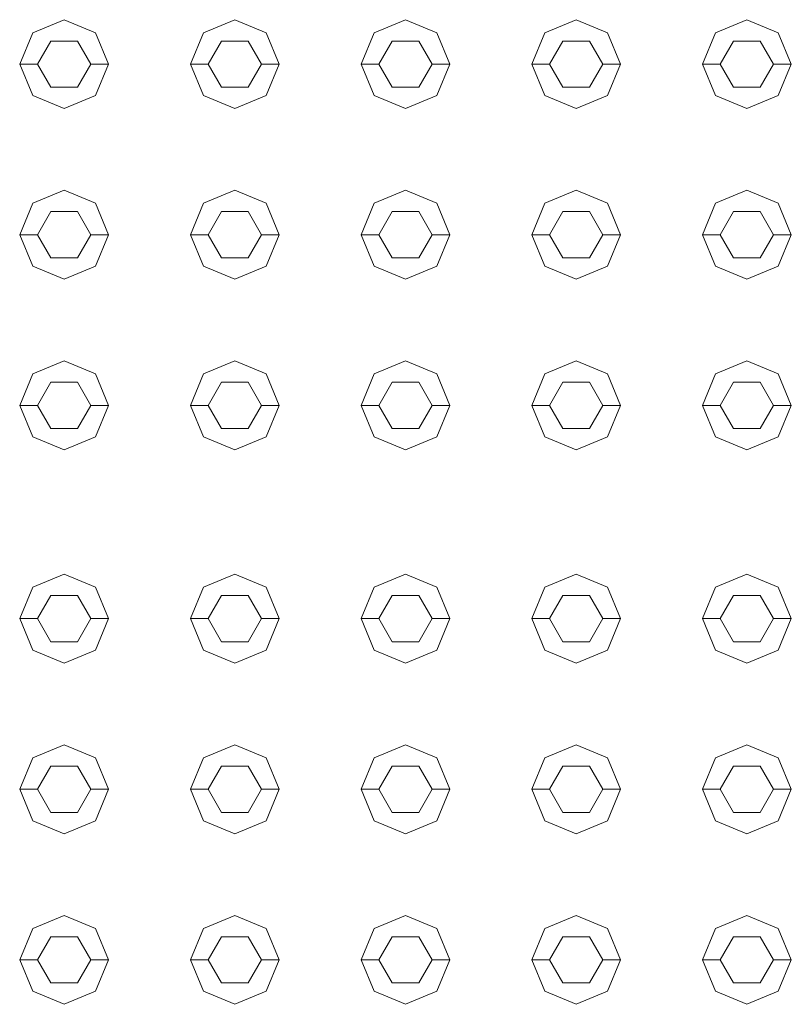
# Model space of a CAD drawing. Header units: millimetres. Extents: x 321 to 585, y -277 to 9.
# Tile 748 of 1056: x 354.423 to 354.857, y -30.262 to -29.708. Entities that reach past the tile are written whole.
import ezdxf

# ---------------------------------------------------------------- set-up
doc = ezdxf.new("R2010")
doc.units = ezdxf.units.MM
doc.header["$MEASUREMENT"] = 0
doc.layers.add('IFC-Elemento construtivo genérico-Contorno', color=253, linetype='Continuous', lineweight=5)

msp = doc.modelspace()

# ---------------------------------------------------------------- linework, layer by layer
at = {"layer": 'IFC-Elemento construtivo genérico-Contorno', "lineweight": 5}
for p, q in [((354.43027, -29.71546), (354.44795, -29.70814)), ((354.44795, -29.70814), (354.46563, -29.71546)), ((354.52627, -29.71546), (354.54395, -29.70814)), ((354.54395, -29.70814), (354.56163, -29.71546)), ((354.62227, -29.71546), (354.63995, -29.70814)), ((354.63995, -29.70814), (354.65763, -29.71546)), ((354.71828, -29.71546), (354.73595, -29.70814)), ((354.73595, -29.70814), (354.75363, -29.71546)), ((354.81427, -29.71546), (354.83195, -29.70814)), ((354.83195, -29.70814), (354.84963, -29.71546)), ((354.42295, -29.73314), (354.43027, -29.71546)), ((354.46563, -29.71546), (354.47295, -29.73314)), ((354.51895, -29.73314), (354.52627, -29.71546)), ((354.56163, -29.71546), (354.56895, -29.73314)), ((354.61495, -29.73314), (354.62227, -29.71546)), ((354.65763, -29.71546), (354.66495, -29.73314)), ((354.71095, -29.73314), (354.71828, -29.71546)), ((354.75363, -29.71546), (354.76095, -29.73314)), ((354.80695, -29.73314), (354.81427, -29.71546)), ((354.84963, -29.71546), (354.85695, -29.73314)), ((354.43295, -29.73314), (354.44045, -29.72015)), ((354.44045, -29.72015), (354.45545, -29.72015)), ((354.45545, -29.72015), (354.46295, -29.73314)), ((354.52895, -29.73314), (354.53645, -29.72015)), ((354.53645, -29.72015), (354.55145, -29.72015)), ((354.55145, -29.72015), (354.55895, -29.73314)), ((354.62495, -29.73314), (354.63245, -29.72015)), ((354.63245, -29.72015), (354.64745, -29.72015)), ((354.64745, -29.72015), (354.65495, -29.73314)), ((354.72095, -29.73314), (354.72845, -29.72015)), ((354.72845, -29.72015), (354.74345, -29.72015)), ((354.74345, -29.72015), (354.75095, -29.73314)), ((354.81695, -29.73314), (354.82445, -29.72015)), ((354.82445, -29.72015), (354.83945, -29.72015)), ((354.83945, -29.72015), (354.84695, -29.73314)), ((354.42295, -29.73314), (354.43295, -29.73314)), ((354.42295, -29.73314), (354.43027, -29.75081)), ((354.43295, -29.73314), (354.44045, -29.74613)), ((354.45545, -29.74613), (354.46295, -29.73314)), ((354.46295, -29.73314), (354.47295, -29.73314)), ((354.46563, -29.75081), (354.47295, -29.73314)), ((354.51895, -29.73314), (354.52895, -29.73314)), ((354.51895, -29.73314), (354.52627, -29.75081)), ((354.52895, -29.73314), (354.53645, -29.74613)), ((354.55145, -29.74613), (354.55895, -29.73314)), ((354.55895, -29.73314), (354.56895, -29.73314)), ((354.56163, -29.75081), (354.56895, -29.73314)), ((354.61495, -29.73314), (354.62495, -29.73314)), ((354.61495, -29.73314), (354.62227, -29.75081)), ((354.62495, -29.73314), (354.63245, -29.74613)), ((354.64745, -29.74613), (354.65495, -29.73314)), ((354.65495, -29.73314), (354.66495, -29.73314)), ((354.65763, -29.75081), (354.66495, -29.73314)), ((354.71095, -29.73314), (354.72095, -29.73314)), ((354.71095, -29.73314), (354.71828, -29.75081)), ((354.72095, -29.73314), (354.72845, -29.74613)), ((354.74345, -29.74613), (354.75095, -29.73314)), ((354.75095, -29.73314), (354.76095, -29.73314)), ((354.75363, -29.75081), (354.76095, -29.73314)), ((354.80695, -29.73314), (354.81695, -29.73314)), ((354.80695, -29.73314), (354.81427, -29.75081)), ((354.81695, -29.73314), (354.82445, -29.74613)), ((354.83945, -29.74613), (354.84695, -29.73314)), ((354.84695, -29.73314), (354.85695, -29.73314)), ((354.84963, -29.75081), (354.85695, -29.73314)), ((354.44045, -29.74613), (354.45545, -29.74613)), ((354.53645, -29.74613), (354.55145, -29.74613)), ((354.63245, -29.74613), (354.64745, -29.74613)), ((354.72845, -29.74613), (354.74345, -29.74613)), ((354.82445, -29.74613), (354.83945, -29.74613)), ((354.43027, -29.75081), (354.44795, -29.75814)), ((354.44795, -29.75814), (354.46563, -29.75081)), ((354.52627, -29.75081), (354.54395, -29.75814)), ((354.54395, -29.75814), (354.56163, -29.75081)), ((354.62227, -29.75081), (354.63995, -29.75814)), ((354.63995, -29.75814), (354.65763, -29.75081)), ((354.71828, -29.75081), (354.73595, -29.75814)), ((354.73595, -29.75814), (354.75363, -29.75081)), ((354.81427, -29.75081), (354.83195, -29.75814)), ((354.83195, -29.75814), (354.84963, -29.75081)), ((354.43027, -29.81146), (354.44795, -29.80413)), ((354.44795, -29.80413), (354.46563, -29.81146)), ((354.52627, -29.81146), (354.54395, -29.80413)), ((354.54395, -29.80413), (354.56163, -29.81146)), ((354.62227, -29.81146), (354.63995, -29.80413)), ((354.63995, -29.80413), (354.65763, -29.81146)), ((354.71828, -29.81146), (354.73595, -29.80413)), ((354.73595, -29.80413), (354.75363, -29.81146)), ((354.81427, -29.81146), (354.83195, -29.80413)), ((354.83195, -29.80413), (354.84963, -29.81146)), ((354.42295, -29.82913), (354.43027, -29.81146)), ((354.46563, -29.81146), (354.47295, -29.82913)), ((354.51895, -29.82913), (354.52627, -29.81146)), ((354.56163, -29.81146), (354.56895, -29.82913)), ((354.61495, -29.82913), (354.62227, -29.81146)), ((354.65763, -29.81146), (354.66495, -29.82913)), ((354.71095, -29.82913), (354.71828, -29.81146)), ((354.75363, -29.81146), (354.76095, -29.82913)), ((354.80695, -29.82913), (354.81427, -29.81146)), ((354.84963, -29.81146), (354.85695, -29.82913)), ((354.43295, -29.82913), (354.44045, -29.81614)), ((354.44045, -29.81614), (354.45545, -29.81614)), ((354.45545, -29.81614), (354.46295, -29.82913)), ((354.52895, -29.82913), (354.53645, -29.81614)), ((354.53645, -29.81614), (354.55145, -29.81614)), ((354.55145, -29.81614), (354.55895, -29.82913)), ((354.62495, -29.82913), (354.63245, -29.81614)), ((354.63245, -29.81614), (354.64745, -29.81614)), ((354.64745, -29.81614), (354.65495, -29.82913)), ((354.72095, -29.82913), (354.72845, -29.81614)), ((354.72845, -29.81614), (354.74345, -29.81614)), ((354.74345, -29.81614), (354.75095, -29.82913)), ((354.81695, -29.82913), (354.82445, -29.81614)), ((354.82445, -29.81614), (354.83945, -29.81614)), ((354.83945, -29.81614), (354.84695, -29.82913)), ((354.42295, -29.82913), (354.43295, -29.82913)), ((354.42295, -29.82913), (354.43027, -29.84681)), ((354.43295, -29.82913), (354.44045, -29.84212)), ((354.45545, -29.84212), (354.46295, -29.82913)), ((354.46295, -29.82913), (354.47295, -29.82913)), ((354.46563, -29.84681), (354.47295, -29.82913)), ((354.51895, -29.82913), (354.52895, -29.82913)), ((354.51895, -29.82913), (354.52627, -29.84681)), ((354.52895, -29.82913), (354.53645, -29.84212)), ((354.55145, -29.84212), (354.55895, -29.82913)), ((354.55895, -29.82913), (354.56895, -29.82913)), ((354.56163, -29.84681), (354.56895, -29.82913)), ((354.61495, -29.82913), (354.62495, -29.82913)), ((354.61495, -29.82913), (354.62227, -29.84681)), ((354.62495, -29.82913), (354.63245, -29.84212)), ((354.64745, -29.84212), (354.65495, -29.82913)), ((354.65495, -29.82913), (354.66495, -29.82913)), ((354.65763, -29.84681), (354.66495, -29.82913)), ((354.71095, -29.82913), (354.72095, -29.82913)), ((354.71095, -29.82913), (354.71828, -29.84681)), ((354.72095, -29.82913), (354.72845, -29.84212)), ((354.74345, -29.84212), (354.75095, -29.82913)), ((354.75095, -29.82913), (354.76095, -29.82913)), ((354.75363, -29.84681), (354.76095, -29.82913)), ((354.80695, -29.82913), (354.81695, -29.82913)), ((354.80695, -29.82913), (354.81427, -29.84681)), ((354.81695, -29.82913), (354.82445, -29.84212)), ((354.83945, -29.84212), (354.84695, -29.82913)), ((354.84695, -29.82913), (354.85695, -29.82913)), ((354.84963, -29.84681), (354.85695, -29.82913)), ((354.44045, -29.84212), (354.45545, -29.84212)), ((354.53645, -29.84212), (354.55145, -29.84212)), ((354.63245, -29.84212), (354.64745, -29.84212)), ((354.72845, -29.84212), (354.74345, -29.84212)), ((354.82445, -29.84212), (354.83945, -29.84212)), ((354.43027, -29.84681), (354.44795, -29.85413)), ((354.44795, -29.85413), (354.46563, -29.84681)), ((354.52627, -29.84681), (354.54395, -29.85413)), ((354.54395, -29.85413), (354.56163, -29.84681)), ((354.62227, -29.84681), (354.63995, -29.85413)), ((354.63995, -29.85413), (354.65763, -29.84681)), ((354.71828, -29.84681), (354.73595, -29.85413)), ((354.73595, -29.85413), (354.75363, -29.84681)), ((354.81427, -29.84681), (354.83195, -29.85413)), ((354.83195, -29.85413), (354.84963, -29.84681)), ((354.43027, -29.90745), (354.44795, -29.90014)), ((354.44795, -29.90014), (354.46563, -29.90745)), ((354.52627, -29.90745), (354.54395, -29.90014)), ((354.54395, -29.90014), (354.56163, -29.90745)), ((354.62227, -29.90745), (354.63995, -29.90014)), ((354.63995, -29.90014), (354.65763, -29.90745)), ((354.71828, -29.90745), (354.73595, -29.90014)), ((354.73595, -29.90014), (354.75363, -29.90745)), ((354.81427, -29.90745), (354.83195, -29.90014)), ((354.83195, -29.90014), (354.84963, -29.90745)), ((354.42295, -29.92514), (354.43027, -29.90745)), ((354.46563, -29.90745), (354.47295, -29.92514)), ((354.51895, -29.92514), (354.52627, -29.90745)), ((354.56163, -29.90745), (354.56895, -29.92514)), ((354.61495, -29.92514), (354.62227, -29.90745)), ((354.65763, -29.90745), (354.66495, -29.92514)), ((354.71095, -29.92514), (354.71828, -29.90745)), ((354.75363, -29.90745), (354.76095, -29.92514)), ((354.80695, -29.92514), (354.81427, -29.90745)), ((354.84963, -29.90745), (354.85695, -29.92514)), ((354.43295, -29.92514), (354.44045, -29.91214)), ((354.44045, -29.91214), (354.45545, -29.91214)), ((354.45545, -29.91214), (354.46295, -29.92514)), ((354.52895, -29.92514), (354.53645, -29.91214)), ((354.53645, -29.91214), (354.55145, -29.91214)), ((354.55145, -29.91214), (354.55895, -29.92514)), ((354.62495, -29.92514), (354.63245, -29.91214)), ((354.63245, -29.91214), (354.64745, -29.91214)), ((354.64745, -29.91214), (354.65495, -29.92514)), ((354.72095, -29.92514), (354.72845, -29.91214)), ((354.72845, -29.91214), (354.74345, -29.91214)), ((354.74345, -29.91214), (354.75095, -29.92514)), ((354.81695, -29.92514), (354.82445, -29.91214)), ((354.82445, -29.91214), (354.83945, -29.91214)), ((354.83945, -29.91214), (354.84695, -29.92514)), ((354.42295, -29.92514), (354.43295, -29.92514)), ((354.42295, -29.92514), (354.43027, -29.94281)), ((354.43295, -29.92514), (354.44045, -29.93813)), ((354.45545, -29.93813), (354.46295, -29.92514)), ((354.46295, -29.92514), (354.47295, -29.92514)), ((354.46563, -29.94281), (354.47295, -29.92514)), ((354.51895, -29.92514), (354.52895, -29.92514)), ((354.51895, -29.92514), (354.52627, -29.94281)), ((354.52895, -29.92514), (354.53645, -29.93813)), ((354.55145, -29.93813), (354.55895, -29.92514)), ((354.55895, -29.92514), (354.56895, -29.92514)), ((354.56163, -29.94281), (354.56895, -29.92514)), ((354.61495, -29.92514), (354.62495, -29.92514)), ((354.61495, -29.92514), (354.62227, -29.94281)), ((354.62495, -29.92514), (354.63245, -29.93813)), ((354.64745, -29.93813), (354.65495, -29.92514)), ((354.65495, -29.92514), (354.66495, -29.92514)), ((354.65763, -29.94281), (354.66495, -29.92514)), ((354.71095, -29.92514), (354.72095, -29.92514)), ((354.71095, -29.92514), (354.71828, -29.94281)), ((354.72095, -29.92514), (354.72845, -29.93813)), ((354.74345, -29.93813), (354.75095, -29.92514)), ((354.75095, -29.92514), (354.76095, -29.92514)), ((354.75363, -29.94281), (354.76095, -29.92514)), ((354.80695, -29.92514), (354.81695, -29.92514)), ((354.80695, -29.92514), (354.81427, -29.94281)), ((354.81695, -29.92514), (354.82445, -29.93813)), ((354.83945, -29.93813), (354.84695, -29.92514)), ((354.84695, -29.92514), (354.85695, -29.92514)), ((354.84963, -29.94281), (354.85695, -29.92514)), ((354.43027, -29.94281), (354.44795, -29.95014)), ((354.44045, -29.93813), (354.45545, -29.93813)), ((354.44795, -29.95014), (354.46563, -29.94281)), ((354.52627, -29.94281), (354.54395, -29.95014)), ((354.53645, -29.93813), (354.55145, -29.93813)), ((354.54395, -29.95014), (354.56163, -29.94281)), ((354.62227, -29.94281), (354.63995, -29.95014)), ((354.63245, -29.93813), (354.64745, -29.93813)), ((354.63995, -29.95014), (354.65763, -29.94281)), ((354.71828, -29.94281), (354.73595, -29.95014)), ((354.72845, -29.93813), (354.74345, -29.93813)), ((354.73595, -29.95014), (354.75363, -29.94281)), ((354.81427, -29.94281), (354.83195, -29.95014)), ((354.82445, -29.93813), (354.83945, -29.93813)), ((354.83195, -29.95014), (354.84963, -29.94281)), ((354.43027, -30.02745), (354.44795, -30.02014)), ((354.44795, -30.02014), (354.46563, -30.02745)), ((354.52627, -30.02745), (354.54395, -30.02014)), ((354.54395, -30.02014), (354.56163, -30.02745)), ((354.62227, -30.02745), (354.63995, -30.02014)), ((354.63995, -30.02014), (354.65763, -30.02745)), ((354.71828, -30.02745), (354.73595, -30.02014)), ((354.73595, -30.02014), (354.75363, -30.02745)), ((354.81427, -30.02745), (354.83195, -30.02014)), ((354.83195, -30.02014), (354.84963, -30.02745)), ((354.42295, -30.04514), (354.43027, -30.02745)), ((354.46563, -30.02745), (354.47295, -30.04514)), ((354.51895, -30.04514), (354.52627, -30.02745)), ((354.56163, -30.02745), (354.56895, -30.04514)), ((354.61495, -30.04514), (354.62227, -30.02745)), ((354.65763, -30.02745), (354.66495, -30.04514)), ((354.71095, -30.04514), (354.71828, -30.02745)), ((354.75363, -30.02745), (354.76095, -30.04514)), ((354.80695, -30.04514), (354.81427, -30.02745)), ((354.84963, -30.02745), (354.85695, -30.04514)), ((354.43295, -30.04514), (354.44045, -30.03214)), ((354.44045, -30.03214), (354.45545, -30.03214)), ((354.45545, -30.03214), (354.46295, -30.04514)), ((354.52895, -30.04514), (354.53645, -30.03214)), ((354.53645, -30.03214), (354.55145, -30.03214)), ((354.55145, -30.03214), (354.55895, -30.04514)), ((354.62495, -30.04514), (354.63245, -30.03214)), ((354.63245, -30.03214), (354.64745, -30.03214)), ((354.64745, -30.03214), (354.65495, -30.04514)), ((354.72095, -30.04514), (354.72845, -30.03214)), ((354.72845, -30.03214), (354.74345, -30.03214)), ((354.74345, -30.03214), (354.75095, -30.04514)), ((354.81695, -30.04514), (354.82445, -30.03214)), ((354.82445, -30.03214), (354.83945, -30.03214)), ((354.83945, -30.03214), (354.84695, -30.04514)), ((354.42295, -30.04514), (354.43295, -30.04514)), ((354.42295, -30.04514), (354.43027, -30.06281)), ((354.43295, -30.04514), (354.44045, -30.05813)), ((354.45545, -30.05813), (354.46295, -30.04514)), ((354.46295, -30.04514), (354.47295, -30.04514)), ((354.46563, -30.06281), (354.47295, -30.04514)), ((354.51895, -30.04514), (354.52895, -30.04514)), ((354.51895, -30.04514), (354.52627, -30.06281)), ((354.52895, -30.04514), (354.53645, -30.05813)), ((354.55145, -30.05813), (354.55895, -30.04514)), ((354.55895, -30.04514), (354.56895, -30.04514)), ((354.56163, -30.06281), (354.56895, -30.04514)), ((354.61495, -30.04514), (354.62495, -30.04514)), ((354.61495, -30.04514), (354.62227, -30.06281)), ((354.62495, -30.04514), (354.63245, -30.05813)), ((354.64745, -30.05813), (354.65495, -30.04514)), ((354.65495, -30.04514), (354.66495, -30.04514)), ((354.65763, -30.06281), (354.66495, -30.04514)), ((354.71095, -30.04514), (354.72095, -30.04514)), ((354.71095, -30.04514), (354.71828, -30.06281)), ((354.72095, -30.04514), (354.72845, -30.05813)), ((354.74345, -30.05813), (354.75095, -30.04514)), ((354.75095, -30.04514), (354.76095, -30.04514)), ((354.75363, -30.06281), (354.76095, -30.04514)), ((354.80695, -30.04514), (354.81695, -30.04514)), ((354.80695, -30.04514), (354.81427, -30.06281)), ((354.81695, -30.04514), (354.82445, -30.05813)), ((354.83945, -30.05813), (354.84695, -30.04514)), ((354.84695, -30.04514), (354.85695, -30.04514)), ((354.84963, -30.06281), (354.85695, -30.04514)), ((354.44045, -30.05813), (354.45545, -30.05813)), ((354.53645, -30.05813), (354.55145, -30.05813)), ((354.63245, -30.05813), (354.64745, -30.05813)), ((354.72845, -30.05813), (354.74345, -30.05813)), ((354.82445, -30.05813), (354.83945, -30.05813)), ((354.43027, -30.06281), (354.44795, -30.07014)), ((354.44795, -30.07014), (354.46563, -30.06281)), ((354.52627, -30.06281), (354.54395, -30.07014)), ((354.54395, -30.07014), (354.56163, -30.06281)), ((354.62227, -30.06281), (354.63995, -30.07014)), ((354.63995, -30.07014), (354.65763, -30.06281)), ((354.71828, -30.06281), (354.73595, -30.07014)), ((354.73595, -30.07014), (354.75363, -30.06281)), ((354.81427, -30.06281), (354.83195, -30.07014)), ((354.83195, -30.07014), (354.84963, -30.06281)), ((354.43027, -30.12346), (354.44795, -30.11614)), ((354.44795, -30.11614), (354.46563, -30.12346)), ((354.52627, -30.12346), (354.54395, -30.11614)), ((354.54395, -30.11614), (354.56163, -30.12346)), ((354.62227, -30.12346), (354.63995, -30.11614)), ((354.63995, -30.11614), (354.65763, -30.12346)), ((354.71828, -30.12346), (354.73595, -30.11614)), ((354.73595, -30.11614), (354.75363, -30.12346)), ((354.81427, -30.12346), (354.83195, -30.11614)), ((354.83195, -30.11614), (354.84963, -30.12346)), ((354.42295, -30.14114), (354.43027, -30.12346)), ((354.46563, -30.12346), (354.47295, -30.14114)), ((354.51895, -30.14114), (354.52627, -30.12346)), ((354.56163, -30.12346), (354.56895, -30.14114)), ((354.61495, -30.14114), (354.62227, -30.12346)), ((354.65763, -30.12346), (354.66495, -30.14114)), ((354.71095, -30.14114), (354.71828, -30.12346)), ((354.75363, -30.12346), (354.76095, -30.14114)), ((354.80695, -30.14114), (354.81427, -30.12346)), ((354.84963, -30.12346), (354.85695, -30.14114)), ((354.43295, -30.14114), (354.44045, -30.12815)), ((354.44045, -30.12815), (354.45545, -30.12815)), ((354.45545, -30.12815), (354.46295, -30.14114)), ((354.52895, -30.14114), (354.53645, -30.12815)), ((354.53645, -30.12815), (354.55145, -30.12815)), ((354.55145, -30.12815), (354.55895, -30.14114)), ((354.62495, -30.14114), (354.63245, -30.12815)), ((354.63245, -30.12815), (354.64745, -30.12815)), ((354.64745, -30.12815), (354.65495, -30.14114)), ((354.72095, -30.14114), (354.72845, -30.12815)), ((354.72845, -30.12815), (354.74345, -30.12815)), ((354.74345, -30.12815), (354.75095, -30.14114)), ((354.81695, -30.14114), (354.82445, -30.12815)), ((354.82445, -30.12815), (354.83945, -30.12815)), ((354.83945, -30.12815), (354.84695, -30.14114)), ((354.42295, -30.14114), (354.43295, -30.14114)), ((354.42295, -30.14114), (354.43027, -30.15881)), ((354.43295, -30.14114), (354.44045, -30.15412)), ((354.45545, -30.15412), (354.46295, -30.14114)), ((354.46295, -30.14114), (354.47295, -30.14114)), ((354.46563, -30.15881), (354.47295, -30.14114)), ((354.51895, -30.14114), (354.52895, -30.14114)), ((354.51895, -30.14114), (354.52627, -30.15881)), ((354.52895, -30.14114), (354.53645, -30.15412)), ((354.55145, -30.15412), (354.55895, -30.14114)), ((354.55895, -30.14114), (354.56895, -30.14114)), ((354.56163, -30.15881), (354.56895, -30.14114)), ((354.61495, -30.14114), (354.62495, -30.14114)), ((354.61495, -30.14114), (354.62227, -30.15881)), ((354.62495, -30.14114), (354.63245, -30.15412)), ((354.64745, -30.15412), (354.65495, -30.14114)), ((354.65495, -30.14114), (354.66495, -30.14114)), ((354.65763, -30.15881), (354.66495, -30.14114)), ((354.71095, -30.14114), (354.72095, -30.14114)), ((354.71095, -30.14114), (354.71828, -30.15881)), ((354.72095, -30.14114), (354.72845, -30.15412)), ((354.74345, -30.15412), (354.75095, -30.14114)), ((354.75095, -30.14114), (354.76095, -30.14114)), ((354.75363, -30.15881), (354.76095, -30.14114)), ((354.80695, -30.14114), (354.81695, -30.14114)), ((354.80695, -30.14114), (354.81427, -30.15881)), ((354.81695, -30.14114), (354.82445, -30.15412)), ((354.83945, -30.15412), (354.84695, -30.14114)), ((354.84695, -30.14114), (354.85695, -30.14114)), ((354.84963, -30.15881), (354.85695, -30.14114)), ((354.43027, -30.15881), (354.44795, -30.16614)), ((354.44045, -30.15412), (354.45545, -30.15412)), ((354.44795, -30.16614), (354.46563, -30.15881)), ((354.52627, -30.15881), (354.54395, -30.16614)), ((354.53645, -30.15412), (354.55145, -30.15412)), ((354.54395, -30.16614), (354.56163, -30.15881)), ((354.62227, -30.15881), (354.63995, -30.16614)), ((354.63245, -30.15412), (354.64745, -30.15412)), ((354.63995, -30.16614), (354.65763, -30.15881)), ((354.71828, -30.15881), (354.73595, -30.16614)), ((354.72845, -30.15412), (354.74345, -30.15412)), ((354.73595, -30.16614), (354.75363, -30.15881)), ((354.81427, -30.15881), (354.83195, -30.16614)), ((354.82445, -30.15412), (354.83945, -30.15412)), ((354.83195, -30.16614), (354.84963, -30.15881)), ((354.43027, -30.21946), (354.44795, -30.21213)), ((354.44795, -30.21213), (354.46563, -30.21946)), ((354.52627, -30.21946), (354.54395, -30.21213)), ((354.54395, -30.21213), (354.56163, -30.21946)), ((354.62227, -30.21946), (354.63995, -30.21213)), ((354.63995, -30.21213), (354.65763, -30.21946)), ((354.71828, -30.21946), (354.73595, -30.21213)), ((354.73595, -30.21213), (354.75363, -30.21946)), ((354.81427, -30.21946), (354.83195, -30.21213)), ((354.83195, -30.21213), (354.84963, -30.21946)), ((354.42295, -30.23713), (354.43027, -30.21946)), ((354.46563, -30.21946), (354.47295, -30.23713)), ((354.51895, -30.23713), (354.52627, -30.21946)), ((354.56163, -30.21946), (354.56895, -30.23713)), ((354.61495, -30.23713), (354.62227, -30.21946)), ((354.65763, -30.21946), (354.66495, -30.23713)), ((354.71095, -30.23713), (354.71828, -30.21946)), ((354.75363, -30.21946), (354.76095, -30.23713)), ((354.80695, -30.23713), (354.81427, -30.21946)), ((354.84963, -30.21946), (354.85695, -30.23713)), ((354.43295, -30.23713), (354.44045, -30.22414)), ((354.44045, -30.22414), (354.45545, -30.22414)), ((354.45545, -30.22414), (354.46295, -30.23713)), ((354.52895, -30.23713), (354.53645, -30.22414)), ((354.53645, -30.22414), (354.55145, -30.22414)), ((354.55145, -30.22414), (354.55895, -30.23713)), ((354.62495, -30.23713), (354.63245, -30.22414)), ((354.63245, -30.22414), (354.64745, -30.22414)), ((354.64745, -30.22414), (354.65495, -30.23713)), ((354.72095, -30.23713), (354.72845, -30.22414)), ((354.72845, -30.22414), (354.74345, -30.22414)), ((354.74345, -30.22414), (354.75095, -30.23713)), ((354.81695, -30.23713), (354.82445, -30.22414)), ((354.82445, -30.22414), (354.83945, -30.22414)), ((354.83945, -30.22414), (354.84695, -30.23713)), ((354.42295, -30.23713), (354.43295, -30.23713)), ((354.42295, -30.23713), (354.43027, -30.25482)), ((354.43295, -30.23713), (354.44045, -30.25013)), ((354.45545, -30.25013), (354.46295, -30.23713)), ((354.46295, -30.23713), (354.47295, -30.23713)), ((354.46563, -30.25482), (354.47295, -30.23713)), ((354.51895, -30.23713), (354.52895, -30.23713)), ((354.51895, -30.23713), (354.52627, -30.25482)), ((354.52895, -30.23713), (354.53645, -30.25013)), ((354.55145, -30.25013), (354.55895, -30.23713)), ((354.55895, -30.23713), (354.56895, -30.23713)), ((354.56163, -30.25482), (354.56895, -30.23713)), ((354.61495, -30.23713), (354.62495, -30.23713)), ((354.61495, -30.23713), (354.62227, -30.25482)), ((354.62495, -30.23713), (354.63245, -30.25013)), ((354.64745, -30.25013), (354.65495, -30.23713)), ((354.65495, -30.23713), (354.66495, -30.23713)), ((354.65763, -30.25482), (354.66495, -30.23713)), ((354.71095, -30.23713), (354.72095, -30.23713)), ((354.71095, -30.23713), (354.71828, -30.25482)), ((354.72095, -30.23713), (354.72845, -30.25013)), ((354.74345, -30.25013), (354.75095, -30.23713)), ((354.75095, -30.23713), (354.76095, -30.23713)), ((354.75363, -30.25482), (354.76095, -30.23713)), ((354.80695, -30.23713), (354.81695, -30.23713)), ((354.80695, -30.23713), (354.81427, -30.25482)), ((354.81695, -30.23713), (354.82445, -30.25013)), ((354.83945, -30.25013), (354.84695, -30.23713)), ((354.84695, -30.23713), (354.85695, -30.23713)), ((354.84963, -30.25482), (354.85695, -30.23713)), ((354.44045, -30.25013), (354.45545, -30.25013)), ((354.53645, -30.25013), (354.55145, -30.25013)), ((354.63245, -30.25013), (354.64745, -30.25013)), ((354.72845, -30.25013), (354.74345, -30.25013)), ((354.82445, -30.25013), (354.83945, -30.25013)), ((354.43027, -30.25482), (354.44795, -30.26213)), ((354.44795, -30.26213), (354.46563, -30.25482)), ((354.52627, -30.25482), (354.54395, -30.26213)), ((354.54395, -30.26213), (354.56163, -30.25482)), ((354.62227, -30.25482), (354.63995, -30.26213)), ((354.63995, -30.26213), (354.65763, -30.25482)), ((354.71828, -30.25482), (354.73595, -30.26213)), ((354.73595, -30.26213), (354.75363, -30.25482)), ((354.81427, -30.25482), (354.83195, -30.26213)), ((354.83195, -30.26213), (354.84963, -30.25482))]:
    msp.add_line(p, q, dxfattribs=at)

doc.saveas('drawing.dxf')
